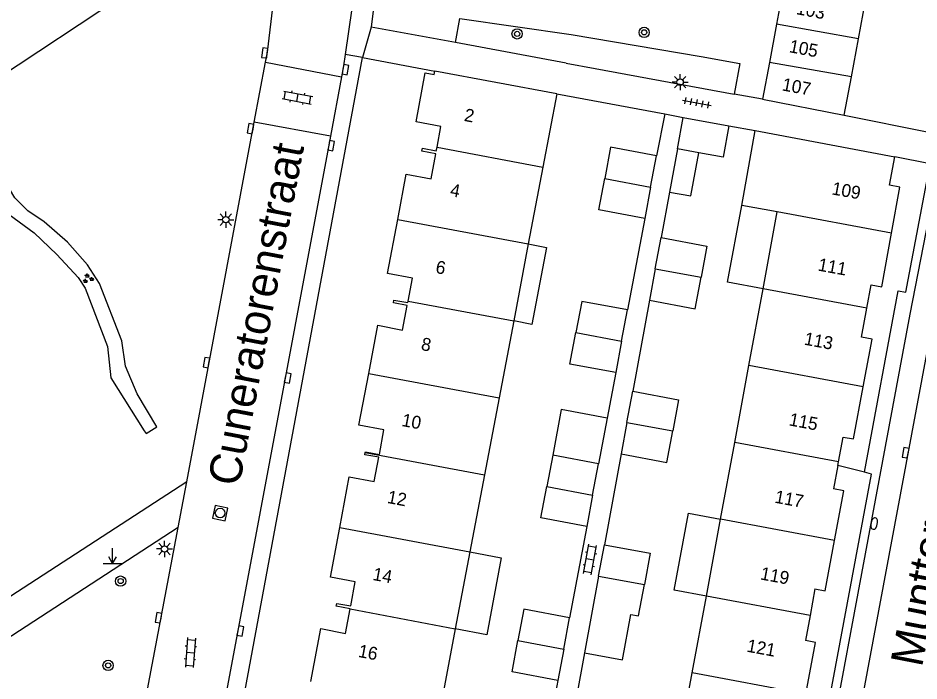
# Model space of a CAD drawing. Extents: x 131000 to 133014, y 396499 to 399001.
# Drawn here: x 131387.5 to 131457.5, y 397340.6 to 397392.1 of the extents above; entities that cross this region are included whole.
import ezdxf

# ---------------------------------------------------------------- set-up
doc = ezdxf.new("R2010")
doc.units = 0
for name, color, linetype in [('gg-afsc-erfafscheiding', 7, 'Continuous'), ('gg-afsc-hekwerk', 7, 'Continuous'), ('gg-afsc-muur', 7, 'Continuous'), ('gg-anno-huisnummerreeks BGT', 7, 'Continuous'), ('gg-anno-openbare ruimte label', 7, 'Continuous'), ('gg-bbg-bijgebouw', 7, 'Continuous'), ('gg-bbg-gedigitaliseerde bebouwing', 7, 'Continuous'), ('gg-bbg-gedigitaliseerde bijgebouw', 7, 'Continuous'), ('gg-bbg-hoofdgebouw', 7, 'Continuous'), ('gg-bbg-luifel en loopbrug', 7, 'Continuous'), ('gg-bbg-tussenscheiding', 7, 'Continuous'), ('gg-knt-verharding', 7, 'Continuous'), ('gg-knt-verharding nz', 7, 'Continuous'), ('gt-grn-groengrens', 7, 'Continuous'), ('gt-grn-weggrens', 7, 'Continuous'), ('gt-symb-boom', 7, 'Continuous'), ('gt-symb-brandkraan', 7, 'Continuous'), ('gt-symb-groenvak', 7, 'Continuous'), ('gt-symb-klinker verharding', 7, 'Continuous'), ('gt-symb-kolk', 7, 'Continuous'), ('gt-symb-lichtmast', 7, 'Continuous'), ('gt-symb-markant object', 7, 'Continuous'), ('gt-symb-rioolschacht', 7, 'Continuous'), ('gt-symb-tegel verharding', 7, 'Continuous')]:
    doc.layers.add(name, color=color, linetype=linetype)

# ---------------------------------------------------------------- blocks, each defined once
blk = doc.blocks.new('gt0-KOLK')
at = {"layer": 'gt-symb-kolk'}
blk.add_lwpolyline([(0, 0), (0.375, 0), (0.375, 0.4), (-0.375, 0.4), (-0.375, 0), (0, 0)], dxfattribs=at)
blk = doc.blocks.new('gt0-BR')
at = {"layer": 'gt-symb-brandkraan'}
for centre, radius, start, end in [((-0.244, 0), 0.206, 107.56694, 252.43307), ((0.599, -2.664), 3, 106.89205, 107.56694), ((0, -0.691), 0.938, 73.10799, 106.89205), ((-0.599, -2.664), 3, 72.43309, 73.10799), ((0.244, 0), 0.206, 287.56695, 72.43309), ((0.599, 2.664), 3, 252.43307, 253.10797), ((0, 0.691), 0.938, 253.10797, 286.89206), ((-0.599, 2.664), 3, 286.89206, 287.56695)]:
    blk.add_arc(centre, radius, start, end, dxfattribs=at)
blk = doc.blocks.new('gt0-KL1')
at = {"layer": 'gt-symb-klinker verharding'}
for p, q in [((-1.15, 0.3), (1.15, 0.3)), ((-1, -0.3), (-1, 0.3)), ((-0.5, 0.3), (-0.5, 0.45)), ((0, -0.3), (0, 0.3)), ((0.5, 0.3), (0.5, 0.45)), ((1, -0.3), (1, 0.3)), ((-1.15, -0.3), (1.15, -0.3)), ((-0.5, -0.45), (-0.5, -0.3)), ((0.5, -0.45), (0.5, -0.3))]:
    blk.add_line(p, q, dxfattribs=at)
blk = doc.blocks.new('gt0-BOOM')
at = {"layer": 'gt-symb-boom'}
for radius in [0.4, 0.2]:
    blk.add_circle((0, 0), radius, dxfattribs=at)
blk = doc.blocks.new('gt0-TEG1')
at = {"layer": 'gt-symb-tegel verharding'}
for p, q in [((-1.125, 0), (1.125, 0)), ((-0.9, -0.25), (-0.9, 0.25)), ((-0.45, -0.25), (-0.45, 0.25)), ((0, -0.25), (0, 0.25)), ((0.45, -0.25), (0.45, 0.25)), ((0.9, -0.25), (0.9, 0.25))]:
    blk.add_line(p, q, dxfattribs=at)
blk = doc.blocks.new('gt0-LMAST')
at = {"layer": 'gt-symb-lichtmast'}
for p, q in [((-0.182, 0.173), (-0.447, 0.438)), ((-0.005, 0.246), (-0.005, 0.621)), ((0.172, 0.173), (0.437, 0.438)), ((-0.255, -0.004), (-0.63, -0.004)), ((-0.182, -0.181), (-0.447, -0.446)), ((-0.005, -0.254), (-0.005, -0.629)), ((0.437, -0.446), (0.172, -0.181)), ((0.245, -0.004), (0.62, -0.004))]:
    blk.add_line(p, q, dxfattribs=at)
blk.add_circle((-0.005, -0.004), 0.25, dxfattribs=at)
blk = doc.blocks.new('gt0-MARKOB')
at = {"layer": 'gt-symb-markant object'}
for p, q in [((0, 0), (0, 1.2)), ((-0.75, 0), (0.75, 0)), ((0, 0), (-0.3, 0.52)), ((0, 0), (0.3, 0.52))]:
    blk.add_line(p, q, dxfattribs=at)
blk = doc.blocks.new('gt0-RS')
at = {"layer": 'gt-symb-rioolschacht'}
blk.add_lwpolyline([(-0.5, -0.5), (0.5, -0.5), (0.5, 0.5), (-0.5, 0.5)], close=True, dxfattribs=at)
blk.add_circle((0, 0), 0.375, dxfattribs=at)
blk = doc.blocks.new('gt0-GRVAK')
at = {"layer": 'gt-symb-groenvak'}
for p, q in [((-0.11, 0.189), (-0.228, 0.24)), ((-0.182, 0.153), (0.088, 0.153)), ((-0.091, 0.211), (-0.156, 0.322)), ((-0.047, 0.214), (-0.047, 0.393)), ((-0.004, 0.211), (0.061, 0.322)), ((0.015, 0.189), (0.133, 0.24)), ((0.262, -0.052), (0.197, 0.059)), ((0.305, -0.049), (0.305, 0.13)), ((0.349, -0.052), (0.414, 0.059)), ((-0.245, -0.228), (-0.363, -0.177)), ((-0.318, -0.264), (-0.047, -0.264)), ((-0.226, -0.206), (-0.291, -0.095)), ((-0.183, -0.203), (-0.183, -0.024)), ((-0.139, -0.206), (-0.074, -0.095)), ((-0.12, -0.228), (-0.002, -0.177)), ((0.243, -0.074), (0.125, -0.023)), ((0.17, -0.11), (0.441, -0.11)), ((0.368, -0.074), (0.486, -0.023))]:
    blk.add_line(p, q, dxfattribs=at)

msp = doc.modelspace()

# ---------------------------------------------------------------- linework, layer by layer
at = {"layer": 'gg-afsc-erfafscheiding'}
for p, q in [((131438.13, 397378.627), (131437.477, 397375.091)), ((131436.198, 397376.564), (131434.862, 397369.467)), ((131436.577, 397370.219), (131435.272, 397363.153)), ((131433.945, 397364.593), (131433.276, 397361.048)), ((131434.373, 397358.281), (131433.068, 397351.215)), ((131431.695, 397352.63), (131430.36, 397345.539)), ((131431.515, 397342.809), (131430.863, 397339.278)), ((131429.443, 397340.666), (131428.109, 397333.575))]:
    msp.add_line(p, q, dxfattribs=at)
at = {"layer": 'gg-afsc-hekwerk'}
msp.add_lwpolyline([(131384.22, 397381.01), (131386.783, 397376.884), (131388.738, 397375.462), (131390.497, 397373.781), (131392.145, 397371.997), (131392.689, 397371.152), (131394.44, 397366.612), (131394.701, 397364.192), (131397.274, 397360.074)], dxfattribs=at)
at = {"layer": 'gg-afsc-muur'}
for p, q in [((131429.36, 397386.25), (131437.76, 397384.692)), ((131437.76, 397384.692), (131437.115, 397381.438)), ((131442.751, 397383.769), (131444.796, 397383.41))]:
    msp.add_line(p, q, dxfattribs=at)
at = {"layer": 'gg-bbg-bijgebouw'}
for p, q in [((131447.01, 397394.615), (131446.458, 397391.658)), ((131452.824, 397390.524), (131453.374, 397393.482)), ((131446.458, 397391.658), (131445.906, 397388.7)), ((131452.273, 397387.566), (131452.824, 397390.524)), ((131445.906, 397388.7), (131445.37, 397385.83)), ((131451.72, 397384.59), (131452.273, 397387.566)), ((131445.37, 397385.83), (131451.72, 397384.59)), ((131438.748, 397381.973), (131439.189, 397384.413)), ((131439.189, 397384.413), (131442.751, 397383.769)), ((131440.405, 397381.673), (131438.748, 397381.973))]:
    msp.add_line(p, q, dxfattribs=at)
msp.add_lwpolyline([(131442.751, 397383.769), (131442.31, 397381.329), (131440.405, 397381.673)], dxfattribs=at)
at = {"layer": 'gg-bbg-gedigitaliseerde bebouwing'}
for p, q in [((131429.36, 397386.25), (131428.282, 397380.57)), ((131443.743, 397377.592), (131444.796, 397383.41)), ((131428.282, 397380.57), (131427.148, 397374.589)), ((131446.492, 397377.08), (131443.743, 397377.592)), ((131427.148, 397374.589), (131426.013, 397368.609)), ((131426.013, 397368.609), (131424.879, 397362.629)), ((131424.879, 397362.629), (131423.745, 397356.649)), ((131423.745, 397356.649), (131422.61, 397350.669)), ((131422.61, 397350.669), (131421.475, 397344.688)), ((131421.475, 397344.688), (131420.341, 397338.708))]:
    msp.add_line(p, q, dxfattribs=at)
at = {"layer": 'gg-bbg-gedigitaliseerde bijgebouw'}
for p, q in [((131436.656, 397379.001), (131437.115, 397381.438)), ((131436.656, 397379.001), (131436.198, 397376.564)), ((131437.027, 397372.655), (131437.477, 397375.091)), ((131437.027, 397372.655), (131436.577, 397370.219)), ((131434.404, 397367.03), (131434.862, 397369.467)), ((131434.404, 397367.03), (131433.945, 397364.593)), ((131434.823, 397360.717), (131435.272, 397363.153)), ((131434.823, 397360.717), (131434.373, 397358.281)), ((131429.049, 397358.168), (131428.595, 397355.734)), ((131432.608, 397357.505), (131429.049, 397358.168)), ((131432.153, 397355.067), (131432.608, 397357.505)), ((131432.153, 397355.067), (131431.695, 397352.63)), ((131432.62, 397348.779), (131433.068, 397351.215)), ((131432.62, 397348.779), (131431.515, 397342.809)), ((131429.904, 397343.102), (131430.36, 397345.539)), ((131429.904, 397343.102), (131429.443, 397340.666))]:
    msp.add_line(p, q, dxfattribs=at)
for points in [[(131437.115, 397381.438), (131433.553, 397382.102), (131433.098, 397379.668)], [(131436.198, 397376.564), (131432.64, 397377.233), (131433.098, 397379.668)], [(131437.477, 397375.091), (131441.04, 397374.426), (131440.587, 397371.998)], [(131436.577, 397370.219), (131440.127, 397369.551), (131440.587, 397371.998)], [(131434.862, 397369.467), (131431.3, 397370.132), (131430.847, 397367.7)], [(131433.945, 397364.593), (131430.388, 397365.263), (131430.847, 397367.7)], [(131435.272, 397363.153), (131438.835, 397362.488), (131438.382, 397360.06)], [(131434.373, 397358.281), (131437.922, 397357.614), (131438.382, 397360.06)], [(131431.695, 397352.63), (131428.137, 397353.3), (131428.595, 397355.734)], [(131433.068, 397351.215), (131436.628, 397350.56), (131436.179, 397348.121)], [(131431.515, 397342.809), (131434.462, 397342.265), (131435.114, 397345.797), (131435.727, 397345.683), (131436.179, 397348.121)], [(131430.36, 397345.539), (131426.802, 397346.206), (131426.346, 397343.771)], [(131429.443, 397340.666), (131425.886, 397341.338), (131426.346, 397343.771)]]:
    msp.add_lwpolyline(points, dxfattribs=at)
at = {"layer": 'gg-bbg-hoofdgebouw'}
for p, q in [((131429.36, 397386.25), (131419.88, 397388.02)), ((131444.796, 397383.41), (131455.64, 397381.36)), ((131455.234, 397379.161), (131455.64, 397381.36)), ((131445.409, 397371.107), (131446.492, 397377.08)), ((131444.307, 397365.138), (131445.409, 397371.107)), ((131453.47, 397369.604), (131453.802, 397371.403)), ((131453.055, 397367.359), (131453.47, 397369.604)), ((131443.205, 397359.169), (131444.307, 397365.138)), ((131451.265, 397357.666), (131451.62, 397359.588)), ((131442.103, 397353.2), (131443.205, 397359.169)), ((131451.21, 397357.367), (131451.265, 397357.666)), ((131451.21, 397357.367), (131450.877, 397355.562)), ((131441.001, 397347.231), (131442.103, 397353.2)), ((131449.44, 397347.782), (131449.061, 397345.728)), ((131439.9, 397341.262), (131441.001, 397347.231)), ((131449.061, 397345.728), (131448.699, 397343.766)), ((131438.798, 397335.294), (131439.9, 397341.262))]:
    msp.add_line(p, q, dxfattribs=at)
for points in [[(131420.052, 397382.112), (131420.356, 397383.728), (131418.425, 397384.085), (131419.134, 397387.881), (131419.83, 397387.752), (131419.88, 397388.02)], [(131416.995, 397376.491), (131417.659, 397380.021), (131419.59, 397379.657), (131419.956, 397381.602), (131418.881, 397381.81), (131418.923, 397382.027), (131419.998, 397381.825), (131420.052, 397382.112)], [(131455.393, 397375.42), (131456.046, 397379.013), (131455.234, 397379.161)], [(131417.8, 397370.148), (131418.136, 397371.934), (131416.205, 397372.297), (131416.995, 397376.491)], [(131453.802, 397371.403), (131454.635, 397371.252), (131455.393, 397375.42)], [(131414.742, 397364.528), (131415.449, 397368.282), (131417.377, 397367.903), (131417.738, 397369.821), (131416.662, 397370.024), (131416.702, 397370.235), (131417.778, 397370.032), (131417.8, 397370.148)], [(131453.183, 397363.483), (131453.879, 397367.205), (131453.055, 397367.359)], [(131414.472, 397358.386), (131414.482, 397358.441), (131415.57, 397358.243), (131415.917, 397360.146), (131413.983, 397360.499), (131414.742, 397364.528)], [(131451.62, 397359.588), (131452.427, 397359.437), (131453.183, 397363.483)], [(131412.488, 397352.565), (131413.229, 397356.498), (131415.164, 397356.144), (131415.516, 397358.017), (131414.44, 397358.213), (131414.472, 397358.386)], [(131450.961, 397351.548), (131451.685, 397355.411), (131450.877, 397355.562)], [(131413.298, 397346.234), (131412.223, 397346.436), (131412.266, 397346.661), (131413.341, 397346.459), (131413.696, 397348.344), (131411.762, 397348.708), (131412.488, 397352.565)], [(131449.44, 397347.782), (131450.228, 397347.634), (131450.961, 397351.548)], [(131410.237, 397340.601), (131411.006, 397344.698), (131412.942, 397344.335), (131413.298, 397346.234)], [(131448.728, 397339.616), (131449.473, 397343.622), (131448.699, 397343.766)]]:
    msp.add_lwpolyline(points, dxfattribs=at)
at = {"layer": 'gg-bbg-luifel en loopbrug'}
for p, q in [((131438.748, 397381.973), (131438.13, 397378.627)), ((131433.276, 397361.048), (131432.608, 397357.505))]:
    msp.add_line(p, q, dxfattribs=at)
for points in [[(131438.13, 397378.627), (131439.786, 397378.322), (131440.405, 397381.673)], [(131445.409, 397371.107), (131442.641, 397371.618), (131443.743, 397377.592)], [(131427.148, 397374.589), (131428.562, 397374.323), (131427.436, 397368.341), (131426.013, 397368.609)], [(131433.276, 397361.048), (131429.717, 397361.718), (131429.049, 397358.168)], [(131441.001, 397347.231), (131438.502, 397347.692), (131439.603, 397353.661), (131442.103, 397353.2)], [(131422.61, 397350.669), (131425.053, 397350.209), (131423.927, 397344.227), (131421.475, 397344.688)]]:
    msp.add_lwpolyline(points, dxfattribs=at)
at = {"layer": 'gg-bbg-tussenscheiding'}
for p, q in [((131452.824, 397390.524), (131446.458, 397391.658)), ((131452.273, 397387.566), (131445.906, 397388.7)), ((131420.052, 397382.112), (131428.282, 397380.57)), ((131433.098, 397379.668), (131436.656, 397379.001)), ((131455.393, 397375.42), (131446.492, 397377.08)), ((131416.995, 397376.491), (131427.148, 397374.589)), ((131437.027, 397372.655), (131440.587, 397371.998)), ((131453.47, 397369.604), (131445.409, 397371.107)), ((131417.8, 397370.148), (131426.013, 397368.609)), ((131430.847, 397367.7), (131434.404, 397367.03)), ((131414.742, 397364.528), (131424.879, 397362.629)), ((131453.183, 397363.483), (131444.307, 397365.138)), ((131434.823, 397360.717), (131438.382, 397360.06)), ((131451.265, 397357.666), (131443.205, 397359.169)), ((131414.472, 397358.386), (131423.745, 397356.649)), ((131428.595, 397355.734), (131432.153, 397355.067)), ((131412.488, 397352.565), (131422.61, 397350.669)), ((131450.961, 397351.548), (131442.103, 397353.2)), ((131432.62, 397348.779), (131436.179, 397348.121)), ((131449.061, 397345.728), (131441.001, 397347.231)), ((131413.298, 397346.234), (131421.475, 397344.688)), ((131426.346, 397343.771), (131429.904, 397343.102)), ((131448.728, 397339.616), (131439.9, 397341.262))]:
    msp.add_line(p, q, dxfattribs=at)
at = {"layer": 'gg-knt-verharding'}
for p, q in [((131408.393, 397402.32), (131335.175, 397353.864)), ((131415.229, 397393.918), (131414.94, 397391.44)), ((131414.94, 397391.44), (131414.258, 397389.07)), ((131421.479, 397390.234), (131414.94, 397391.44)), ((131430.107, 397388.643), (131421.479, 397390.234)), ((131414.258, 397389.07), (131419.88, 397388.02)), ((131405.847, 397384.053), (131406.723, 397388.711)), ((131406.723, 397388.711), (131412.623, 397387.581)), ((131430.107, 397388.643), (131432.338, 397388.231)), ((131432.338, 397388.231), (131443.152, 397386.239)), ((131412.623, 397387.581), (131411.759, 397382.968)), ((131445.37, 397385.83), (131443.152, 397386.239)), ((131437.76, 397384.692), (131439.189, 397384.413)), ((131451.72, 397384.59), (131458.43, 397383.26)), ((131400.588, 397356.109), (131405.847, 397384.053)), ((131411.759, 397382.968), (131405.847, 397384.053)), ((131411.759, 397382.968), (131401.871, 397330.153)), ((131458.39, 397380.82), (131455.64, 397381.36)), ((131458.693, 397378.702), (131456.828, 397369.134)), ((131453.28, 397356.85), (131451.21, 397357.367)), ((131400.588, 397356.109), (131346.054, 397320.691)), ((131399.917, 397352.547), (131400.588, 397356.109)), ((131399.917, 397352.547), (131347.633, 397318.593)), ((131395.903, 397331.22), (131399.917, 397352.547))]:
    msp.add_line(p, q, dxfattribs=at)
for points in [[(131406.723, 397388.711), (131406.87, 397389.49), (131408.393, 397402.32)], [(131414.53, 397401.84), (131413.44, 397392.88), (131412.913, 397389.321)], [(131404.717, 397323.273), (131402.13, 397323.72), (131414.258, 397389.07)], [(131412.913, 397389.321), (131412.78, 397388.42), (131412.623, 397387.581)], [(131453.28, 397356.85), (131455.9, 397370.96), (131456.5, 397370.85), (131458.39, 397380.82)], [(131456.828, 397369.134), (131447.108, 397317.027), (131448.892, 397316.681)], [(131444.29, 397315.955), (131446.155, 397315.605), (131453.84, 397356.71), (131453.28, 397356.85)]]:
    msp.add_lwpolyline(points, dxfattribs=at)
at = {"layer": 'gg-knt-verharding nz'}
msp.add_line((131449.7, 397320.996), (131458.65, 397368.817), dxfattribs=at)
at = {"layer": 'gt-grn-groengrens'}
for points in [[(131421.479, 397390.234), (131421.826, 397392.117), (131430.492, 397390.864), (131440.601, 397389.158), (131443.587, 397388.601), (131443.152, 397386.239)], [(131397.274, 397360.074), (131397.438, 397359.873), (131398.255, 397360.385), (131396.736, 397362.934), (131395.842, 397365.086), (131395.535, 397367.068), (131393.811, 397371.524), (131392.888, 397372.973), (131391.308, 397374.731), (131389.51, 397376.301), (131388.224, 397377.154), (131387.238, 397378.17), (131386.133, 397380.012), (131384.884, 397381.574), (131384.22, 397381.01)]]:
    msp.add_lwpolyline(points, dxfattribs=at)
at = {"layer": 'gt-grn-weggrens'}
msp.add_line((131414.258, 397389.07), (131412.913, 397389.321), dxfattribs=at)

# ---------------------------------------------------------------- block references
at = {"layer": 'gt-symb-boom'}
for p in [(131426.28, 397390.914), (131395.452, 397348.395), (131394.478, 397341.845)]:
    msp.add_blockref('gt0-BOOM', p, dxfattribs=at)
at = {"layer": 'gt-symb-boom', "rotation": 169.39794170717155}
msp.add_blockref('gt0-BOOM', (131436.16, 397391.033), dxfattribs=at)
at = {"layer": 'gt-symb-brandkraan', "rotation": 78.8136707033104}
msp.add_blockref('gt0-BR', (131454.045, 397352.863), dxfattribs=at)
at = {"layer": 'gt-symb-groenvak'}
msp.add_blockref('gt0-GRVAK', (131392.906, 397371.893), dxfattribs=at)
at = {"layer": 'gt-symb-klinker verharding'}
for p, rotation in [((131409.203, 397385.961), -10.837910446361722), ((131431.95, 397350.072), 79.46474279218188), ((131400.875, 397342.842), -94.35915162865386)]:
    msp.add_blockref('gt0-KL1', p, dxfattribs=dict(at, rotation=rotation))
at = {"layer": 'gt-symb-kolk'}
for p, rotation in [((131406.854, 397389.417), 83.22321716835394), ((131412.734, 397388.174), -100.48938981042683), ((131405.745, 397383.511), 79.63367739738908), ((131411.628, 397382.267), -100.43302473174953), ((131402.323, 397365.339), 80.44347238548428), ((131408.247, 397364.208), -100.78161673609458), ((131456.687, 397358.329), 79.5773454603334), ((131398.592, 397345.507), 79.45426563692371), ((131404.565, 397344.549), -100.30997039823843)]:
    msp.add_blockref('gt0-KOLK', p, dxfattribs=dict(at, rotation=rotation))
at = {"layer": 'gt-symb-lichtmast'}
for p in [(131438.958, 397387.169), (131403.639, 397376.482), (131398.871, 397350.893)]:
    msp.add_blockref('gt0-LMAST', p, dxfattribs=at)
at = {"layer": 'gt-symb-markant object'}
msp.add_blockref('gt0-MARKOB', (131394.832, 397349.756), dxfattribs=at)
at = {"layer": 'gt-symb-rioolschacht', "rotation": 78.52151796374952}
msp.add_blockref('gt0-RS', (131403.188, 397353.679), dxfattribs=at)
at = {"layer": 'gt-symb-tegel verharding', "rotation": -10.602058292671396}
msp.add_blockref('gt0-TEG1', (131440.258, 397385.559), dxfattribs=at)

# ---------------------------------------------------------------- texts
at = {"layer": 'gg-anno-huisnummerreeks BGT'}
for s, rotation, p in [('103', 349.5, (131447.929, 397392.454)), ('105', 349.4, (131447.378, 397389.499)), ('107', 349.5, (131446.827, 397386.529)), ('2', 349.4, (131422.112, 397384.158)), ('4', 349.3, (131421.015, 397378.326)), ('109', 349.7, (131450.694, 397378.449)), ('6', 349.3, (131419.889, 397372.345)), ('111', 349.7, (131449.617, 397372.529)), ('8', 349.3, (131418.763, 397366.362)), ('113', 349.4, (131448.543, 397366.775)), ('10', 349.3, (131417.255, 397360.454)), ('115', 349.4, (131447.37, 397360.501)), ('12', 349.3, (131416.128, 397354.473)), ('117', 349.4, (131446.257, 397354.494)), ('14', 349.3, (131415.001, 397348.489)), ('119', 349.4, (131445.14, 397348.53)), ('121', 349.5, (131444.087, 397342.916)), ('16', 349.4, (131413.874, 397342.507))]:
    msp.add_text(s, height=1, rotation=rotation, dxfattribs=at).set_placement(p)
at = {"layer": 'gg-anno-openbare ruimte label'}
for s, rotation, p in [('Cuneratorenstraat', 79.2, (131404.669, 397355.682)), ('Munttorenstraat', 79, (131457.755, 397341.644))]:
    msp.add_text(s, height=2.5, rotation=rotation, dxfattribs=at).set_placement(p)

doc.saveas('drawing.dxf')
